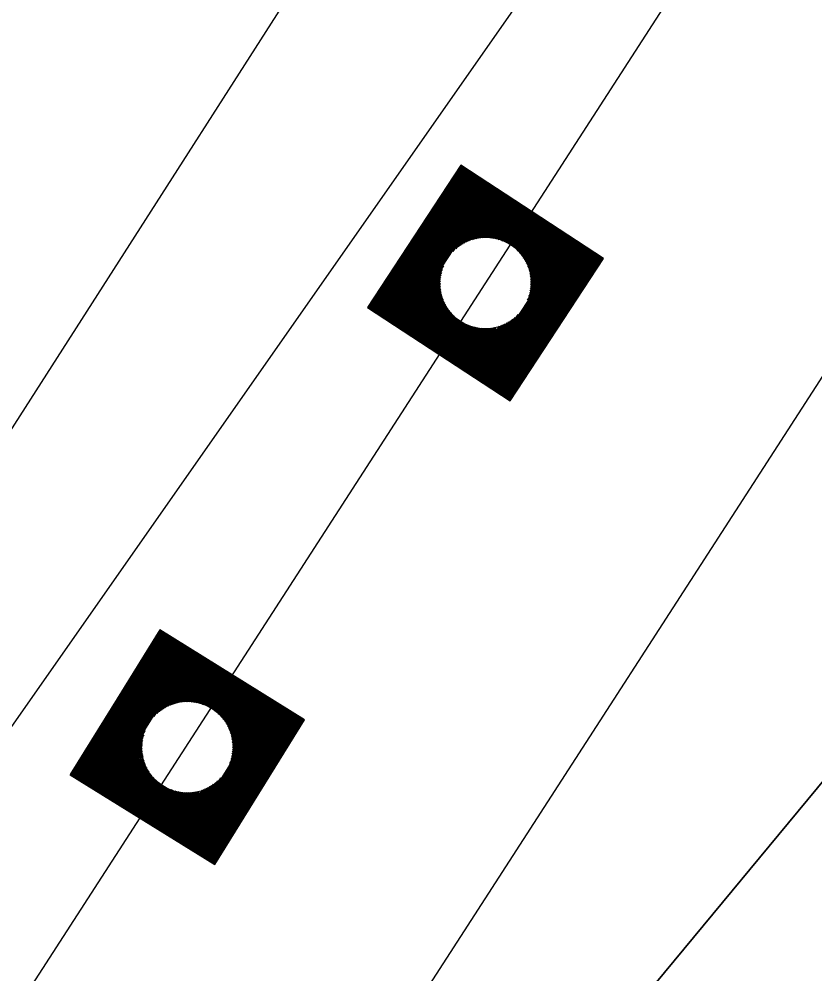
# Model space of a CAD drawing. Extents: x 14104283 to 14129344, y 8637090 to 8673339.
# Drawn here: x 14119316.41 to 14119345.02, y 8669126.13 to 8669160.47 of the extents above; entities that cross this region are included whole.
import ezdxf

# ---------------------------------------------------------------- set-up
doc = ezdxf.new("R2010")
doc.units = 0
for name, color, linetype in [('dsnCellElements', 7, 'Continuous'), ('dsnPaintExistingBrokenLaneLineWhite', 7, 'Continuous'), ('dsnPaintExistingDoubleCenterYellow', 7, 'Continuous'), ('dsnPaintPlaceChannelizingLaneWhite', 7, 'Continuous'), ('dsnPaintRemoveBrokenLineWhite', 7, 'Continuous'), ('dsnShadingPaved', 7, 'Continuous'), ('dsnStdLabel', 7, 'Continuous'), ('dsnTapePlaceChannelizingLaneYellow', 7, 'Continuous'), ('dsnTapePlaceChannelizingYellow', 7, 'Continuous')]:
    doc.layers.add(name, color=color, linetype=linetype)

msp = doc.modelspace()

# ---------------------------------------------------------------- linework, layer by layer
at = {"layer": 'dsnCellElements'}
for centre in [(14119333.176, 8669150.975), (14119322.457, 8669134.282)]:
    msp.add_circle(centre, 1.65, dxfattribs=at)
at = {"layer": 'dsnPaintExistingBrokenLaneLineWhite'}
msp.add_line((14119234.389, 8668975.908), (14119353.592, 8669160.466), dxfattribs=at)
at = {"layer": 'dsnPaintExistingDoubleCenterYellow'}
msp.add_line((14119292.215, 8669087.555), (14119403.438, 8669259.759), dxfattribs=at)
at = {"layer": 'dsnPaintPlaceChannelizingLaneWhite'}
msp.add_line((14119302.703, 8669081.636), (14119367.38, 8669159.704), dxfattribs=at)
at = {"layer": 'dsnPaintRemoveBrokenLineWhite'}
msp.add_lwpolyline([(14119165.41, 8668913.412), (14119189.033, 8668950.186), (14119216.95, 8668992.781), (14119247.944, 8669040.282), (14119277.52, 8669085.564), (14119307.01, 8669131.474), (14119338.846, 8669181.22), (14119365.698, 8669222.758), (14119393.589, 8669266.098)], dxfattribs=at)
at = {"layer": 'dsnShadingPaved'}
for p, q in [((14119403.438, 8669259.759), (14119219.81, 8668997.415)), ((14119292.603, 8669088.156), (14119403.438, 8669259.759)), ((14119367.38, 8669159.704), (14119302.703, 8669081.636))]:
    msp.add_line(p, q, dxfattribs=at)
at = {"layer": 'dsnStdLabel'}
for points in [[(14119334.061, 8669146.735), (14119337.416, 8669151.86), (14119332.29, 8669155.215), (14119328.936, 8669150.09), (14119334.061, 8669146.735)], [(14119334.058, 8669146.737), (14119337.411, 8669151.859), (14119332.291, 8669155.211), (14119328.94, 8669150.091), (14119334.063, 8669146.738)], [(14119334.055, 8669146.739), (14119337.407, 8669151.858), (14119332.292, 8669155.206), (14119328.945, 8669150.092), (14119334.064, 8669146.741)], [(14119334.104, 8669146.873), (14119337.361, 8669151.849), (14119332.302, 8669155.16), (14119328.99, 8669150.101), (14119334.083, 8669146.768)], [(14119334.094, 8669146.918), (14119337.315, 8669151.839), (14119332.311, 8669155.115), (14119329.036, 8669150.111), (14119334.101, 8669146.796)], [(14119334.085, 8669146.964), (14119337.27, 8669151.83), (14119332.321, 8669155.069), (14119329.082, 8669150.12), (14119334.119, 8669146.823)], [(14119334.075, 8669147.01), (14119337.224, 8669151.82), (14119332.331, 8669155.023), (14119329.128, 8669150.13), (14119334.104, 8669146.873)], [(14119334.066, 8669147.055), (14119337.178, 8669151.811), (14119332.34, 8669154.978), (14119329.173, 8669150.139), (14119334.094, 8669146.918)], [(14119334.056, 8669147.101), (14119337.132, 8669151.801), (14119332.35, 8669154.932), (14119329.219, 8669150.149), (14119334.085, 8669146.964)], [(14119334.046, 8669147.147), (14119337.087, 8669151.792), (14119332.359, 8669154.886), (14119329.265, 8669150.159), (14119334.075, 8669147.01)], [(14119334.037, 8669147.192), (14119337.041, 8669151.782), (14119332.369, 8669154.84), (14119329.31, 8669150.168), (14119334.066, 8669147.055)], [(14119334.027, 8669147.238), (14119336.995, 8669151.773), (14119332.378, 8669154.795), (14119329.356, 8669150.178), (14119334.056, 8669147.101)], [(14119334.018, 8669147.284), (14119336.95, 8669151.763), (14119332.388, 8669154.749), (14119329.402, 8669150.187), (14119334.046, 8669147.147)], [(14119334.008, 8669147.33), (14119336.904, 8669151.753), (14119332.397, 8669154.703), (14119329.447, 8669150.197), (14119334.037, 8669147.192)], [(14119333.999, 8669147.375), (14119336.858, 8669151.744), (14119332.407, 8669154.658), (14119329.493, 8669150.206), (14119334.027, 8669147.238)], [(14119333.989, 8669147.421), (14119336.813, 8669151.734), (14119332.416, 8669154.612), (14119329.539, 8669150.216), (14119334.018, 8669147.284)], [(14119333.98, 8669147.467), (14119336.767, 8669151.725), (14119332.426, 8669154.566), (14119329.584, 8669150.225), (14119334.008, 8669147.33)], [(14119333.97, 8669147.512), (14119336.721, 8669151.715), (14119332.435, 8669154.521), (14119329.63, 8669150.235), (14119333.999, 8669147.375)], [(14119333.961, 8669147.558), (14119336.676, 8669151.706), (14119332.445, 8669154.475), (14119329.676, 8669150.244), (14119333.989, 8669147.421)], [(14119333.951, 8669147.604), (14119336.63, 8669151.696), (14119332.455, 8669154.429), (14119329.721, 8669150.254), (14119333.98, 8669147.467)], [(14119333.942, 8669147.649), (14119336.584, 8669151.687), (14119332.464, 8669154.384), (14119329.767, 8669150.263), (14119333.97, 8669147.512)], [(14119333.932, 8669147.695), (14119336.539, 8669151.677), (14119332.474, 8669154.338), (14119329.813, 8669150.273), (14119333.961, 8669147.558)], [(14119333.922, 8669147.741), (14119336.493, 8669151.668), (14119332.483, 8669154.292), (14119329.858, 8669150.283), (14119333.951, 8669147.604)], [(14119333.913, 8669147.786), (14119336.447, 8669151.658), (14119332.493, 8669154.247), (14119329.904, 8669150.292), (14119333.942, 8669147.649)], [(14119333.903, 8669147.832), (14119336.402, 8669151.649), (14119332.502, 8669154.201), (14119329.95, 8669150.302), (14119333.932, 8669147.695)], [(14119333.894, 8669147.878), (14119336.356, 8669151.639), (14119332.512, 8669154.155), (14119329.995, 8669150.311), (14119333.922, 8669147.741)], [(14119333.884, 8669147.923), (14119336.31, 8669151.629), (14119332.521, 8669154.11), (14119330.041, 8669150.321), (14119333.913, 8669147.786)], [(14119333.875, 8669147.969), (14119336.264, 8669151.62), (14119332.531, 8669154.064), (14119330.087, 8669150.33), (14119333.903, 8669147.832)], [(14119333.865, 8669148.015), (14119336.219, 8669151.61), (14119332.54, 8669154.018), (14119330.133, 8669150.34), (14119333.894, 8669147.878)], [(14119333.856, 8669148.06), (14119336.173, 8669151.601), (14119332.55, 8669153.972), (14119330.178, 8669150.349), (14119333.884, 8669147.923)], [(14119333.846, 8669148.106), (14119336.127, 8669151.591), (14119332.559, 8669153.927), (14119330.224, 8669150.359), (14119333.875, 8669147.969)], [(14119333.837, 8669148.152), (14119336.082, 8669151.582), (14119332.569, 8669153.881), (14119330.27, 8669150.368), (14119333.865, 8669148.015)], [(14119333.827, 8669148.197), (14119336.036, 8669151.572), (14119332.579, 8669153.835), (14119330.315, 8669150.378), (14119333.856, 8669148.06)], [(14119333.818, 8669148.243), (14119335.99, 8669151.563), (14119332.588, 8669153.79), (14119330.361, 8669150.387), (14119333.846, 8669148.106)], [(14119333.808, 8669148.289), (14119335.945, 8669151.553), (14119332.598, 8669153.744), (14119330.407, 8669150.397), (14119333.837, 8669148.152)], [(14119333.798, 8669148.335), (14119335.899, 8669151.544), (14119332.607, 8669153.698), (14119330.452, 8669150.406), (14119333.827, 8669148.197)], [(14119333.789, 8669148.38), (14119335.853, 8669151.534), (14119332.617, 8669153.653), (14119330.498, 8669150.416), (14119333.818, 8669148.243)], [(14119333.779, 8669148.426), (14119335.808, 8669151.525), (14119332.626, 8669153.607), (14119330.544, 8669150.426), (14119333.808, 8669148.289)], [(14119333.77, 8669148.472), (14119335.762, 8669151.515), (14119332.636, 8669153.561), (14119330.589, 8669150.435), (14119333.798, 8669148.335)], [(14119333.76, 8669148.517), (14119335.716, 8669151.505), (14119332.645, 8669153.516), (14119330.635, 8669150.445), (14119333.789, 8669148.38)], [(14119333.751, 8669148.563), (14119335.671, 8669151.496), (14119332.655, 8669153.47), (14119330.681, 8669150.454), (14119333.779, 8669148.426)], [(14119333.741, 8669148.609), (14119335.625, 8669151.486), (14119332.664, 8669153.424), (14119330.726, 8669150.464), (14119333.77, 8669148.472)], [(14119333.732, 8669148.654), (14119335.579, 8669151.477), (14119332.674, 8669153.379), (14119330.772, 8669150.473), (14119333.76, 8669148.517)], [(14119333.722, 8669148.7), (14119335.534, 8669151.467), (14119332.683, 8669153.333), (14119330.818, 8669150.483), (14119333.751, 8669148.563)], [(14119333.713, 8669148.746), (14119335.488, 8669151.458), (14119332.693, 8669153.287), (14119330.863, 8669150.492), (14119333.741, 8669148.609)], [(14119333.703, 8669148.791), (14119335.442, 8669151.448), (14119332.702, 8669153.242), (14119330.909, 8669150.502), (14119333.732, 8669148.654)], [(14119333.797, 8669152.486), (14119332.712, 8669153.196), (14119332.002, 8669152.111)], [(14119333.662, 8669152.534), (14119332.722, 8669153.15), (14119332.106, 8669152.209)], [(14119333.558, 8669152.563), (14119332.731, 8669153.104), (14119332.19, 8669152.277)], [(14119333.469, 8669152.582), (14119332.741, 8669153.059), (14119332.264, 8669152.33)], [(14119333.39, 8669152.594), (14119332.75, 8669153.013), (14119332.332, 8669152.374)], [(14119333.317, 8669152.602), (14119332.76, 8669152.967), (14119332.395, 8669152.41)], [(14119333.25, 8669152.607), (14119332.769, 8669152.922), (14119332.454, 8669152.441)], [(14119333.188, 8669152.609), (14119332.779, 8669152.876), (14119332.511, 8669152.467)], [(14119333.128, 8669152.608), (14119332.788, 8669152.83), (14119332.566, 8669152.49)], [(14119333.072, 8669152.605), (14119332.798, 8669152.785), (14119332.618, 8669152.511)], [(14119333.018, 8669152.601), (14119332.807, 8669152.739), (14119332.669, 8669152.528)], [(14119332.967, 8669152.595), (14119332.817, 8669152.693), (14119332.719, 8669152.543)], [(14119332.918, 8669152.588), (14119332.826, 8669152.648), (14119332.767, 8669152.557)], [(14119332.87, 8669152.58), (14119332.836, 8669152.602), (14119332.814, 8669152.568)], [(14119334.687, 8669150.354), (14119335.396, 8669151.439), (14119334.312, 8669152.149)], [(14119334.735, 8669150.488), (14119335.351, 8669151.429), (14119334.41, 8669152.045)], [(14119334.764, 8669150.593), (14119335.305, 8669151.42), (14119334.478, 8669151.961)], [(14119331.665, 8669151.596), (14119330.955, 8669150.511), (14119332.039, 8669149.801)], [(14119334.783, 8669150.682), (14119335.259, 8669151.41), (14119334.531, 8669151.887)], [(14119334.795, 8669150.761), (14119335.214, 8669151.401), (14119334.574, 8669151.819)], [(14119334.803, 8669150.833), (14119335.168, 8669151.391), (14119334.61, 8669151.756)], [(14119334.807, 8669150.9), (14119335.122, 8669151.381), (14119334.641, 8669151.696)], [(14119334.809, 8669150.963), (14119335.077, 8669151.372), (14119334.668, 8669151.64)], [(14119331.616, 8669151.462), (14119331.001, 8669150.521), (14119331.941, 8669149.905)], [(14119331.588, 8669151.358), (14119331.046, 8669150.53), (14119331.873, 8669149.989)], [(14119331.569, 8669151.268), (14119331.092, 8669150.54), (14119331.82, 8669150.063)], [(14119334.808, 8669151.022), (14119335.031, 8669151.362), (14119334.691, 8669151.585)], [(14119334.806, 8669151.079), (14119334.985, 8669151.353), (14119334.711, 8669151.532)], [(14119334.802, 8669151.132), (14119334.94, 8669151.343), (14119334.729, 8669151.481)], [(14119334.796, 8669151.184), (14119334.894, 8669151.334), (14119334.744, 8669151.432)], [(14119334.789, 8669151.233), (14119334.848, 8669151.324), (14119334.757, 8669151.384)], [(14119334.78, 8669151.281), (14119334.803, 8669151.315), (14119334.769, 8669151.337)], [(14119331.556, 8669151.189), (14119331.138, 8669150.55), (14119331.777, 8669150.131)], [(14119331.548, 8669151.117), (14119331.183, 8669150.559), (14119331.741, 8669150.194)], [(14119331.544, 8669151.05), (14119331.229, 8669150.569), (14119331.71, 8669150.254)], [(14119331.542, 8669150.987), (14119331.275, 8669150.578), (14119331.683, 8669150.311)], [(14119331.543, 8669150.928), (14119331.32, 8669150.588), (14119331.66, 8669150.365)], [(14119331.545, 8669150.871), (14119331.366, 8669150.597), (14119331.64, 8669150.418)], [(14119331.55, 8669150.818), (14119331.412, 8669150.607), (14119331.623, 8669150.469)], [(14119331.556, 8669150.766), (14119331.457, 8669150.616), (14119331.607, 8669150.518)], [(14119331.563, 8669150.717), (14119331.503, 8669150.626), (14119331.594, 8669150.566)], [(14119331.571, 8669150.669), (14119331.549, 8669150.635), (14119331.583, 8669150.613)], [(14119333.646, 8669149.065), (14119333.957, 8669149.54)], [(14119333.655, 8669149.02), (14119334.02, 8669149.577)], [(14119333.665, 8669148.974), (14119334.088, 8669149.62)], [(14119333.674, 8669148.928), (14119334.162, 8669149.673)], [(14119333.684, 8669148.883), (14119334.246, 8669149.741)], [(14119333.694, 8669148.837), (14119334.349, 8669149.839)], [(14119332.555, 8669149.464), (14119333.722, 8669148.7)], [(14119332.689, 8669149.416), (14119333.713, 8669148.746)], [(14119332.793, 8669149.387), (14119333.703, 8669148.791)], [(14119332.882, 8669149.368), (14119333.694, 8669148.837)], [(14119332.962, 8669149.356), (14119333.684, 8669148.883)], [(14119333.034, 8669149.348), (14119333.674, 8669148.928)], [(14119333.101, 8669149.343), (14119333.665, 8669148.974)], [(14119333.164, 8669149.342), (14119333.655, 8669149.02)], [(14119333.223, 8669149.342), (14119333.646, 8669149.065)], [(14119333.279, 8669149.345), (14119333.636, 8669149.111)], [(14119333.333, 8669149.349), (14119333.627, 8669149.157)], [(14119333.384, 8669149.355), (14119333.617, 8669149.203)], [(14119333.434, 8669149.362), (14119333.608, 8669149.248)], [(14119333.481, 8669149.37), (14119333.598, 8669149.294)], [(14119333.598, 8669149.294), (14119333.682, 8669149.422)], [(14119333.608, 8669149.248), (14119333.733, 8669149.44)], [(14119333.617, 8669149.203), (14119333.786, 8669149.46)], [(14119333.627, 8669149.157), (14119333.84, 8669149.483)], [(14119333.636, 8669149.111), (14119333.897, 8669149.509)], [(14119323.447, 8669130.065), (14119326.674, 8669135.271), (14119321.468, 8669138.499), (14119318.24, 8669133.292), (14119323.447, 8669130.065)], [(14119323.444, 8669130.067), (14119326.67, 8669135.27), (14119321.469, 8669138.494), (14119318.245, 8669133.294), (14119323.448, 8669130.068)], [(14119323.441, 8669130.068), (14119326.665, 8669135.269), (14119321.47, 8669138.49), (14119318.249, 8669133.295), (14119323.45, 8669130.07)], [(14119323.486, 8669130.204), (14119326.62, 8669135.258), (14119321.481, 8669138.444), (14119318.295, 8669133.305), (14119323.468, 8669130.099)], [(14119323.475, 8669130.249), (14119326.574, 8669135.248), (14119321.491, 8669138.399), (14119318.34, 8669133.316), (14119323.485, 8669130.127)], [(14119323.465, 8669130.294), (14119326.529, 8669135.237), (14119321.502, 8669138.353), (14119318.386, 8669133.327), (14119323.502, 8669130.155)], [(14119323.454, 8669130.34), (14119326.484, 8669135.226), (14119321.513, 8669138.308), (14119318.431, 8669133.337), (14119323.486, 8669130.204)], [(14119323.443, 8669130.385), (14119326.438, 8669135.216), (14119321.523, 8669138.263), (14119318.477, 8669133.348), (14119323.475, 8669130.249)], [(14119323.433, 8669130.431), (14119326.393, 8669135.205), (14119321.534, 8669138.217), (14119318.522, 8669133.359), (14119323.465, 8669130.294)], [(14119323.422, 8669130.476), (14119326.347, 8669135.194), (14119321.545, 8669138.172), (14119318.568, 8669133.369), (14119323.454, 8669130.34)], [(14119323.411, 8669130.522), (14119326.302, 8669135.184), (14119321.555, 8669138.126), (14119318.613, 8669133.38), (14119323.443, 8669130.385)], [(14119323.401, 8669130.567), (14119326.256, 8669135.173), (14119321.566, 8669138.081), (14119318.658, 8669133.391), (14119323.433, 8669130.431)], [(14119323.39, 8669130.612), (14119326.211, 8669135.162), (14119321.577, 8669138.035), (14119318.704, 8669133.401), (14119323.422, 8669130.476)], [(14119323.379, 8669130.658), (14119326.165, 8669135.152), (14119321.587, 8669137.99), (14119318.749, 8669133.412), (14119323.411, 8669130.522)], [(14119323.369, 8669130.703), (14119326.12, 8669135.141), (14119321.598, 8669137.944), (14119318.795, 8669133.423), (14119323.401, 8669130.567)], [(14119323.358, 8669130.749), (14119326.075, 8669135.13), (14119321.609, 8669137.899), (14119318.84, 8669133.433), (14119323.39, 8669130.612)], [(14119323.348, 8669130.794), (14119326.029, 8669135.12), (14119321.619, 8669137.854), (14119318.886, 8669133.444), (14119323.379, 8669130.658)], [(14119323.337, 8669130.84), (14119325.984, 8669135.109), (14119321.63, 8669137.808), (14119318.931, 8669133.454), (14119323.369, 8669130.703)], [(14119323.326, 8669130.885), (14119325.938, 8669135.098), (14119321.641, 8669137.763), (14119318.976, 8669133.465), (14119323.358, 8669130.749)], [(14119323.316, 8669130.93), (14119325.893, 8669135.088), (14119321.651, 8669137.717), (14119319.022, 8669133.476), (14119323.348, 8669130.794)], [(14119323.305, 8669130.976), (14119325.847, 8669135.077), (14119321.662, 8669137.672), (14119319.067, 8669133.486), (14119323.337, 8669130.84)], [(14119323.294, 8669131.021), (14119325.802, 8669135.067), (14119321.673, 8669137.626), (14119319.113, 8669133.497), (14119323.326, 8669130.885)], [(14119323.284, 8669131.067), (14119325.757, 8669135.056), (14119321.683, 8669137.581), (14119319.158, 8669133.508), (14119323.316, 8669130.93)], [(14119323.273, 8669131.112), (14119325.711, 8669135.045), (14119321.694, 8669137.536), (14119319.204, 8669133.518), (14119323.305, 8669130.976)], [(14119323.262, 8669131.158), (14119325.666, 8669135.035), (14119321.705, 8669137.49), (14119319.249, 8669133.529), (14119323.294, 8669131.021)], [(14119323.252, 8669131.203), (14119325.62, 8669135.024), (14119321.715, 8669137.445), (14119319.295, 8669133.54), (14119323.284, 8669131.067)], [(14119323.241, 8669131.249), (14119325.575, 8669135.013), (14119321.726, 8669137.399), (14119319.34, 8669133.55), (14119323.273, 8669131.112)], [(14119323.23, 8669131.294), (14119325.529, 8669135.003), (14119321.737, 8669137.354), (14119319.385, 8669133.561), (14119323.262, 8669131.158)], [(14119323.22, 8669131.339), (14119325.484, 8669134.992), (14119321.747, 8669137.308), (14119319.431, 8669133.572), (14119323.252, 8669131.203)], [(14119323.209, 8669131.385), (14119325.438, 8669134.981), (14119321.758, 8669137.263), (14119319.476, 8669133.582), (14119323.241, 8669131.249)], [(14119323.198, 8669131.43), (14119325.393, 8669134.971), (14119321.769, 8669137.218), (14119319.522, 8669133.593), (14119323.23, 8669131.294)], [(14119323.188, 8669131.476), (14119325.348, 8669134.96), (14119321.779, 8669137.172), (14119319.567, 8669133.604), (14119323.22, 8669131.339)], [(14119323.177, 8669131.521), (14119325.302, 8669134.949), (14119321.79, 8669137.127), (14119319.613, 8669133.614), (14119323.209, 8669131.385)], [(14119323.166, 8669131.567), (14119325.257, 8669134.939), (14119321.801, 8669137.081), (14119319.658, 8669133.625), (14119323.198, 8669131.43)], [(14119323.156, 8669131.612), (14119325.211, 8669134.928), (14119321.811, 8669137.036), (14119319.703, 8669133.636), (14119323.188, 8669131.476)], [(14119323.145, 8669131.657), (14119325.166, 8669134.917), (14119321.822, 8669136.99), (14119319.749, 8669133.646), (14119323.177, 8669131.521)], [(14119323.134, 8669131.703), (14119325.12, 8669134.907), (14119321.833, 8669136.945), (14119319.794, 8669133.657), (14119323.166, 8669131.567)], [(14119323.124, 8669131.748), (14119325.075, 8669134.896), (14119321.843, 8669136.899), (14119319.84, 8669133.668), (14119323.156, 8669131.612)], [(14119323.113, 8669131.794), (14119325.03, 8669134.885), (14119321.854, 8669136.854), (14119319.885, 8669133.678), (14119323.145, 8669131.657)], [(14119323.102, 8669131.839), (14119324.984, 8669134.875), (14119321.865, 8669136.809), (14119319.931, 8669133.689), (14119323.134, 8669131.703)], [(14119323.092, 8669131.885), (14119324.939, 8669134.864), (14119321.875, 8669136.763), (14119319.976, 8669133.7), (14119323.124, 8669131.748)], [(14119323.081, 8669131.93), (14119324.893, 8669134.853), (14119321.886, 8669136.718), (14119320.021, 8669133.71), (14119323.113, 8669131.794)], [(14119323.07, 8669131.976), (14119324.848, 8669134.843), (14119321.897, 8669136.672), (14119320.067, 8669133.721), (14119323.102, 8669131.839)], [(14119323.06, 8669132.021), (14119324.802, 8669134.832), (14119321.907, 8669136.627), (14119320.112, 8669133.732), (14119323.092, 8669131.885)], [(14119323.049, 8669132.066), (14119324.757, 8669134.821), (14119321.918, 8669136.581), (14119320.158, 8669133.742), (14119323.081, 8669131.93)], [(14119323.038, 8669132.112), (14119324.712, 8669134.811), (14119321.929, 8669136.536), (14119320.203, 8669133.753), (14119323.07, 8669131.976)], [(14119323.041, 8669135.808), (14119321.939, 8669136.491), (14119321.256, 8669135.389)], [(14119322.906, 8669135.853), (14119321.95, 8669136.445), (14119321.357, 8669135.489)], [(14119322.801, 8669135.879), (14119321.96, 8669136.4), (14119321.44, 8669135.56)], [(14119322.711, 8669135.895), (14119321.971, 8669136.354), (14119321.512, 8669135.614)], [(14119322.632, 8669135.906), (14119321.982, 8669136.309), (14119321.579, 8669135.659)], [(14119322.559, 8669135.912), (14119321.992, 8669136.263), (14119321.641, 8669135.697)], [(14119322.492, 8669135.915), (14119322.003, 8669136.218), (14119321.7, 8669135.729)], [(14119322.429, 8669135.915), (14119322.014, 8669136.172), (14119321.756, 8669135.757)], [(14119322.37, 8669135.913), (14119322.024, 8669136.127), (14119321.81, 8669135.782)], [(14119322.314, 8669135.909), (14119322.035, 8669136.082), (14119321.862, 8669135.803)], [(14119322.26, 8669135.903), (14119322.046, 8669136.036), (14119321.913, 8669135.822)], [(14119322.209, 8669135.896), (14119322.056, 8669135.991), (14119321.962, 8669135.838)], [(14119322.16, 8669135.888), (14119322.067, 8669135.945), (14119322.01, 8669135.853)], [(14119322.112, 8669135.878), (14119322.078, 8669135.9), (14119322.056, 8669135.865)], [(14119323.983, 8669133.698), (14119324.666, 8669134.8), (14119323.564, 8669135.483)], [(14119324.028, 8669133.834), (14119324.621, 8669134.789), (14119323.665, 8669135.382)], [(14119324.054, 8669133.939), (14119324.575, 8669134.779), (14119323.735, 8669135.3)], [(14119324.071, 8669134.028), (14119324.53, 8669134.768), (14119323.79, 8669135.227)], [(14119324.082, 8669134.108), (14119324.484, 8669134.757), (14119323.835, 8669135.16)], [(14119320.932, 8669134.865), (14119320.249, 8669133.764), (14119321.35, 8669133.081)], [(14119324.088, 8669134.18), (14119324.439, 8669134.747), (14119323.872, 8669135.098)], [(14119324.091, 8669134.247), (14119324.393, 8669134.736), (14119323.905, 8669135.039)], [(14119324.091, 8669134.31), (14119324.348, 8669134.725), (14119323.933, 8669134.983)], [(14119324.089, 8669134.369), (14119324.303, 8669134.715), (14119323.957, 8669134.929)], [(14119324.085, 8669134.426), (14119324.257, 8669134.704), (14119323.979, 8669134.877)], [(14119324.079, 8669134.479), (14119324.212, 8669134.693), (14119323.997, 8669134.826)], [(14119324.072, 8669134.53), (14119324.166, 8669134.683), (14119324.014, 8669134.777)], [(14119320.887, 8669134.73), (14119320.294, 8669133.774), (14119321.25, 8669133.182)], [(14119320.86, 8669134.625), (14119320.34, 8669133.785), (14119321.18, 8669133.264)], [(14119320.844, 8669134.536), (14119320.385, 8669133.796), (14119321.125, 8669133.337)], [(14119320.833, 8669134.456), (14119320.43, 8669133.806), (14119321.08, 8669133.403)], [(14119324.064, 8669134.58), (14119324.121, 8669134.672), (14119324.028, 8669134.729)], [(14119324.054, 8669134.627), (14119324.075, 8669134.661), (14119324.041, 8669134.683)], [(14119320.827, 8669134.383), (14119320.476, 8669133.817), (14119321.042, 8669133.466)], [(14119320.824, 8669134.316), (14119320.521, 8669133.828), (14119321.01, 8669133.525)], [(14119320.824, 8669134.253), (14119320.567, 8669133.838), (14119320.982, 8669133.581)], [(14119320.826, 8669134.194), (14119320.612, 8669133.849), (14119320.957, 8669133.635)], [(14119320.83, 8669134.138), (14119320.658, 8669133.86), (14119320.936, 8669133.687)], [(14119320.836, 8669134.084), (14119320.703, 8669133.87), (14119320.917, 8669133.737)], [(14119320.843, 8669134.033), (14119320.748, 8669133.881), (14119320.901, 8669133.786)], [(14119320.851, 8669133.984), (14119320.794, 8669133.892), (14119320.886, 8669133.834)], [(14119320.861, 8669133.937), (14119320.839, 8669133.902), (14119320.874, 8669133.881)], [(14119323.017, 8669132.203), (14119323.557, 8669133.074)], [(14119323.028, 8669132.157), (14119323.659, 8669133.175)], [(14119321.874, 8669132.756), (14119323.06, 8669132.021)], [(14119322.009, 8669132.711), (14119323.049, 8669132.066)], [(14119322.921, 8669132.612), (14119323.002, 8669132.742)], [(14119322.932, 8669132.566), (14119323.052, 8669132.761)], [(14119322.942, 8669132.521), (14119323.104, 8669132.782)], [(14119322.953, 8669132.475), (14119323.158, 8669132.806)], [(14119322.964, 8669132.43), (14119323.215, 8669132.834)], [(14119322.974, 8669132.384), (14119323.273, 8669132.867)], [(14119322.985, 8669132.339), (14119323.336, 8669132.905)], [(14119322.996, 8669132.294), (14119323.402, 8669132.949)], [(14119323.006, 8669132.248), (14119323.475, 8669133.004)], [(14119322.114, 8669132.685), (14119323.038, 8669132.112)], [(14119322.204, 8669132.668), (14119323.028, 8669132.157)], [(14119322.283, 8669132.658), (14119323.017, 8669132.203)], [(14119322.356, 8669132.651), (14119323.006, 8669132.248)], [(14119322.423, 8669132.649), (14119322.996, 8669132.294)], [(14119322.486, 8669132.649), (14119322.985, 8669132.339)], [(14119322.545, 8669132.651), (14119322.974, 8669132.384)], [(14119322.601, 8669132.655), (14119322.964, 8669132.43)], [(14119322.655, 8669132.66), (14119322.953, 8669132.475)], [(14119322.706, 8669132.667), (14119322.942, 8669132.521)], [(14119322.755, 8669132.676), (14119322.932, 8669132.566)], [(14119322.802, 8669132.685), (14119322.921, 8669132.612)]]:
    msp.add_lwpolyline(points, dxfattribs=at)
at = {"layer": 'dsnTapePlaceChannelizingLaneYellow'}
msp.add_line((14119403.438, 8669259.759), (14119219.81, 8668997.415), dxfattribs=at)
at = {"layer": 'dsnTapePlaceChannelizingYellow'}
msp.add_line((14119292.603, 8669088.156), (14119403.438, 8669259.759), dxfattribs=at)

doc.saveas('drawing.dxf')
